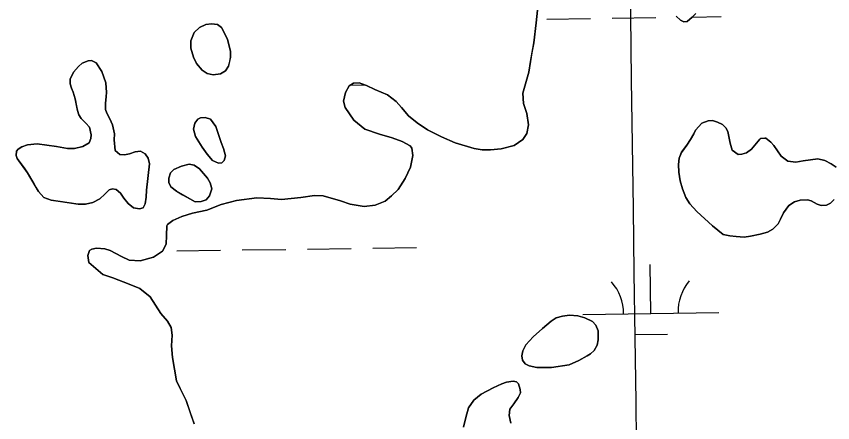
# Model space of a CAD drawing. Extents: x 3767014 to 3805179, y 361544 to 387384.
# Drawn here: x 3778708 to 3779307, y 370042 to 370341 of the extents above; entities that cross this region are included whole.
import ezdxf

# ---------------------------------------------------------------- set-up
doc = ezdxf.new("R2010")
doc.units = 0
for name, color, linetype in [('V-GRID-MAJR', 7, 'Continuous'), ('V-TOPO-SHOR', 7, 'Continuous'), ('V-WETL-SWMP', 7, 'Continuous')]:
    doc.layers.add(name, color=color, linetype=linetype)

msp = doc.modelspace()

# ---------------------------------------------------------------- linework, layer by layer
at = {"layer": 'V-GRID-MAJR'}
msp.add_spline([(3779203.688, 367075.819), (3779120.863, 373133.445), (3779038.002, 379193.674), (3778955.14, 385253.903), (3778955.104, 385256.504)], degree=3, dxfattribs=at)
at = {"layer": 'V-TOPO-SHOR'}
for points in [[(3779090.573, 370345.123), (3779089.637, 370335.755), (3779087.855, 370321.11), (3779086.485, 370313.581), (3779085.377, 370307.226), (3779084.206, 370299.409), (3779079.817, 370284.021), (3779080.298, 370276.343), (3779082.717, 370269.101), (3779083.894, 370260.759), (3779082.69, 370254.402), (3779079.78, 370250.046), (3779073.368, 370245.606), (3779063.891, 370243.036), (3779056.119, 370242.454), (3779049.887, 370242.495), (3779044.122, 370243.423), (3779030.101, 370247.556), (3779020.06, 370252.078), (3779009.908, 370257.179)], [(3779206.762, 370342.54), (3779204.104, 370339.847), (3779200.581, 370336.646), (3779198.054, 370336.484), (3779195.496, 370337.59), (3779192.405, 370340.531)], [(3778865.244, 370314.665), (3778862.972, 370323.764), (3778858.77, 370332.235), (3778855.598, 370334.395), (3778851.295, 370335.069), (3778847.119, 370334.577), (3778842.499, 370332.319), (3778838.499, 370328.616), (3778836.117, 370322.421), (3778836.152, 370317.159), (3778838.167, 370310.489), (3778840.328, 370305.867), (3778844.44, 370300.998), (3778848.202, 370298.559), (3778852.515, 370297.496), (3778857.856, 370298.213), (3778861.502, 370300.446), (3778863.855, 370303.817), (3778864.648, 370307.247), (3778865.25, 370310.475), (3778865.244, 370314.665)], [(3778773.653, 370291.75), (3778770.816, 370300.058), (3778766.667, 370306.385), (3778763.317, 370307.958), (3778760.787, 370307.798), (3778756.444, 370306.133), (3778753.581, 370303.722), (3778749.982, 370299.542), (3778747.676, 370294.322), (3778747.566, 370290.91), (3778748.52, 370287.818), (3778749.761, 370284.827), (3778751.148, 370279.99), (3778752.151, 370274.854), (3778752.921, 370271.268), (3778753.972, 370268.175), (3778755.6, 370265.392), (3778759.19, 370261.974), (3778761.699, 370259.014), (3778763.005, 370253.493), (3778762.782, 370250.665), (3778761.494, 370247.611), (3778756.986, 370244.773), (3778750.785, 370243.353), (3778745.62, 370243.517), (3778737.596, 370244.975), (3778723.325, 370246.864), (3778716.332, 370246.01), (3778712.082, 370244.541), (3778709.489, 370243.016), (3778708.168, 370241.328), (3778708.049, 370238.207), (3778708.688, 370235.983), (3778710.806, 370233.111), (3778713.731, 370229.091), (3778716.352, 370225.456), (3778720.929, 370217.678), (3778722.453, 370215.085), (3778724.286, 370211.915), (3778728.294, 370207.436), (3778733.6, 370205.521), (3778740.447, 370204.423), (3778753.552, 370202.41), (3778758.711, 370202.537), (3778764.136, 370203.743), (3778769.235, 370206.303), (3778773.047, 370209.807), (3778776.182, 370213.002), (3778778.695, 370213.745), (3778781.437, 370213.229), (3778784.622, 370210.483), (3778786.854, 370206.836), (3778790.068, 370203.018), (3778794.045, 370199.709), (3778798.348, 370199.035), (3778801.151, 370199.883), (3778802.739, 370202.748), (3778803.298, 370207.731), (3778803.562, 370212.801), (3778805.811, 370232.147), (3778804.926, 370236.411), (3778802.706, 370239.571), (3778799.155, 370241.332), (3778795.268, 370240.945), (3778791.112, 370239.577), (3778787.432, 370238.707), (3778784.11, 370239.112), (3778780.534, 370241.848), (3778779.949, 370249.821), (3778780.039, 370254.11), (3778778.705, 370260.7), (3778776.647, 370265.132), (3778774.4, 370269.361), (3778773.456, 370272.066), (3778773.446, 370276.449), (3778774.097, 370281.629), (3778774.124, 370284.553), (3778773.653, 370291.75)], [(3779009.908, 370257.179), (3779002.191, 370262.244), (3778996.031, 370267.35), (3778990.718, 370273.545), (3778986.817, 370277.829), (3778980.56, 370282.835), (3778971.312, 370286.792), (3778965.106, 370289.753), (3778959.804, 370291.666), (3778955.427, 370291.461), (3778952.464, 370289.343), (3778949.66, 370284.6), (3778948.259, 370278.239), (3778949.541, 370273.598), (3778955.81, 370264.116), (3778963.855, 370257.698), (3778974.654, 370253.972), (3778983.97, 370251.185), (3778991.239, 370248.541), (3778997.254, 370245.381), (3778998.366, 370243.755), (3778999.181, 370238.324), (3778997.352, 370229.613), (3778993.563, 370221.344), (3778988.31, 370213.33), (3778983.561, 370208.638), (3778978.691, 370204.818), (3778971.564, 370201.724), (3778963.41, 370200.743), (3778953.15, 370202.436), (3778946.08, 370204.89), (3778933.333, 370208.662), (3778926.903, 370208.894), (3778916.814, 370207.477), (3778902.642, 370205.861), (3778894.544, 370206.635), (3778884.605, 370207.069), (3778869.563, 370205.238), (3778858.444, 370202.142), (3778847.934, 370198.183), (3778837.479, 370195.782), (3778829.553, 370193.544), (3778822.909, 370190.556), (3778818.897, 370187.537), (3778818.531, 370186.554), (3778818.217, 370179.538), (3778818.086, 370173.013), (3778815.385, 370168.079), (3778808.684, 370163.535), (3778799.02, 370160.764), (3778790.828, 370161.341), (3778785.31, 370164.026), (3778776.928, 370168.493), (3778772.908, 370169.658), (3778766.958, 370170.096), (3778763.468, 370169.523), (3778761.644, 370168.505), (3778760.472, 370164.68), (3778761.277, 370159.736), (3778771.621, 370150.743), (3778778.785, 370148.39), (3778790.873, 370143.821), (3778798.643, 370140.509), (3778806.384, 370134.469), (3778814.181, 370122.3), (3778818.994, 370116.578), (3778821.736, 370111.974), (3778822.555, 370106.348), (3778821.873, 370098.545), (3778822.672, 370089.901), (3778825.623, 370072.843), (3778828.392, 370067.168), (3778832.603, 370058.218), (3778835.74, 370049.439), (3778838.673, 370041.044)], [(3778858.516, 370247.865), (3778854.526, 370259.457), (3778850.494, 370265.007), (3778846.568, 370266.176), (3778843.357, 370266), (3778841.335, 370264.976), (3778839.173, 370261.902), (3778838.112, 370257.493), (3778839.511, 370252.168), (3778844.375, 370244.496), (3778848.016, 370239.13), (3778852.122, 370234.555), (3778856.554, 370232.62), (3778858.885, 370232.872), (3778860.498, 370234.568), (3778861.488, 370237.906), (3778860.089, 370243.325), (3778858.516, 370247.865)], [(3779219.052, 370186.562), (3779207.561, 370197.214), (3779202.445, 370202.654), (3779199.596, 370207.368), (3779196.993, 370213.846), (3779195.383, 370219.763), (3779194.349, 370225.986), (3779194.208, 370231.743), (3779194.585, 370236.245), (3779196.334, 370240.585), (3779200.305, 370245.856), (3779202.934, 370250.024), (3779205.271, 370254.28), (3779206.475, 370256.946), (3779211.329, 370262.046), (3779215.779, 370263.719), (3779219.095, 370263.899), (3779222.734, 370262.816), (3779226.296, 370260.952), (3779228.891, 370258.67), (3779230.326, 370255.875), (3779231.1, 370252.184), (3779231.999, 370247.421), (3779233.499, 370242.088), (3779237.869, 370239.071), (3779240.699, 370239.141), (3779243.991, 370240.298), (3779247.732, 370243.026), (3779253.8, 370250.302), (3779254.378, 370250.708), (3779257.493, 370251.078), (3779258.177, 370250.997), (3779261.96, 370248.16), (3779264.167, 370245.678), (3779267.309, 370241.068), (3779269.539, 370237.705), (3779274.313, 370234.209), (3779280.287, 370233.48), (3779285.637, 370234.391), (3779296.442, 370235.733), (3779301.451, 370234.49), (3779306.098, 370232.163), (3779309.873, 370229.62)], [(3778848.255, 370221.503), (3778842.431, 370228.569), (3778838.667, 370231.106), (3778834.849, 370231.79), (3778829.33, 370230.486), (3778823.743, 370227.914), (3778821.269, 370225.513), (3778819.905, 370221.583), (3778819.887, 370218.368), (3778821.521, 370215.292), (3778825.596, 370211.982), (3778830.141, 370209.463), (3778835.378, 370206.475), (3778839.23, 370204.331), (3778843.807, 370204.345), (3778847.283, 370205.699), (3778849.939, 370208.589), (3778851.469, 370213.692), (3778850.914, 370216.408), (3778850.283, 370218.243), (3778848.255, 370221.503)], [(3779308.308, 370205.953), (3779305.736, 370203.35), (3779302.848, 370201.716), (3779298.752, 370201.419), (3779295.893, 370202.619), (3779291.539, 370204.951), (3779288.686, 370205.76), (3779283.425, 370205.336), (3779279.351, 370204.163), (3779275.122, 370201.423), (3779271.151, 370196.149), (3779269.021, 370191.506), (3779267.254, 370187.949), (3779263.25, 370184.041), (3779259.398, 370181.895), (3779253.966, 370180.394), (3779246.872, 370178.95), (3779242.299, 370178.348), (3779236.333, 370178.69), (3779231.827, 370179.261), (3779226.925, 370180.117), (3779219.052, 370186.562)], [(3779113.971, 370084.369), (3779100.835, 370082.483), (3779090.094, 370082.51), (3779084.599, 370083.644), (3779081.531, 370085.326), (3779079.708, 370087.916), (3779079.143, 370091.027), (3779079.829, 370094.853), (3779082.067, 370099.107), (3779087.486, 370105.099), (3779094.366, 370111.227), (3779100.678, 370116.558), (3779104.428, 370118.894), (3779108.888, 370120.176), (3779114.141, 370120.99), (3779120.109, 370120.455), (3779125.323, 370118.923), (3779130.859, 370116.228), (3779133.46, 370113.656), (3779135.031, 370109.398), (3779135.195, 370102.762), (3779134.316, 370098.834), (3779132.262, 370094.976), (3779129.391, 370092.66), (3779127.085, 370091.138), (3779121.018, 370087.669), (3779113.971, 370084.369)], [(3779036.397, 370038.709), (3779037.88, 370045.873), (3779039.95, 370052.955), (3779043.819, 370058.421), (3779049.175, 370063.045), (3779057.948, 370067.557), (3779064.319, 370070.547), (3779067.803, 370071.805), (3779072.866, 370072.417), (3779075.221, 370071.891), (3779076.718, 370070.56), (3779077.9, 370066.294), (3779078.053, 370063.953), (3779076.382, 370060.496), (3779073.271, 370055.927), (3779070.345, 370051.947), (3779069.874, 370047.249), (3779071.086, 370041.615)]]:
    msp.add_lwpolyline(points, dxfattribs=at)
at = {"layer": 'V-WETL-SWMP'}
for p, q in [((3779204.209, 370339.955), (3779225.382, 370340.249)), ((3779097.395, 370338.471), (3779129.391, 370338.915)), ((3779145.39, 370339.138), (3779177.387, 370339.582)), ((3778953.435, 370290.037), (3778963.917, 370290.182)), ((3778825.826, 370168.181), (3778857.823, 370168.626)), ((3778873.821, 370168.848), (3778905.818, 370169.293)), ((3778921.816, 370169.515), (3778953.813, 370169.959)), ((3778969.812, 370170.182), (3779001.809, 370170.626)), ((3779173.813, 370122.269), (3779173.313, 370158.265)), ((3779123.818, 370121.574), (3779223.808, 370122.963)), ((3779162.028, 370106.672), (3779186.026, 370107.006))]:
    msp.add_line(p, q, dxfattribs=at)
for points in [[(3779009.908, 370257.18), (3779020.06, 370252.077), (3779030.101, 370247.555), (3779044.122, 370243.424), (3779049.888, 370242.495), (3779056.119, 370242.455), (3779063.892, 370243.036), (3779073.368, 370245.606), (3779079.78, 370250.047), (3779082.69, 370254.402), (3779083.895, 370260.759), (3779082.716, 370269.101), (3779080.298, 370276.342), (3779079.817, 370284.02), (3779084.206, 370299.41), (3779085.376, 370307.226), (3779087.856, 370321.11), (3779089.636, 370335.755), (3779090.572, 370345.122)], [(3779192.405, 370340.532), (3779195.496, 370337.59), (3779198.054, 370336.485), (3779200.581, 370336.645), (3779204.103, 370339.847), (3779206.762, 370342.541)], [(3778776.927, 370168.493), (3778785.311, 370164.027), (3778790.828, 370161.341), (3778799.019, 370160.764), (3778808.685, 370163.534), (3778815.386, 370168.08), (3778818.087, 370173.013), (3778818.218, 370179.538), (3778818.531, 370186.555), (3778818.897, 370187.537), (3778822.91, 370190.556), (3778829.553, 370193.543), (3778837.479, 370195.783), (3778847.933, 370198.183), (3778858.445, 370202.141), (3778869.563, 370205.239), (3778884.605, 370207.07), (3778894.544, 370206.634), (3778902.643, 370205.861), (3778916.814, 370207.476), (3778926.902, 370208.893), (3778933.333, 370208.663), (3778946.08, 370204.889), (3778953.149, 370202.436), (3778963.411, 370200.743), (3778971.564, 370201.723), (3778978.69, 370204.819), (3778983.56, 370208.638), (3778988.311, 370213.33), (3778993.564, 370221.344), (3778997.351, 370229.614), (3778999.18, 370238.323), (3778998.365, 370243.754), (3778997.254, 370245.381), (3778991.238, 370248.542), (3778983.97, 370251.185), (3778974.654, 370253.973), (3778963.854, 370257.697), (3778955.811, 370264.117), (3778949.542, 370273.599), (3778948.259, 370278.24), (3778949.66, 370284.601), (3778952.463, 370289.343), (3778955.428, 370291.46), (3778959.803, 370291.666), (3778965.107, 370289.753), (3778971.312, 370286.791), (3778980.56, 370282.834), (3778986.816, 370277.829), (3778990.718, 370273.545), (3778996.03, 370267.35), (3779002.191, 370262.245), (3779009.908, 370257.18)], [(3779309.872, 370229.62), (3779306.099, 370232.164), (3779301.452, 370234.49), (3779296.441, 370235.733), (3779285.636, 370234.392), (3779280.288, 370233.479), (3779274.314, 370234.21), (3779269.54, 370237.705), (3779264.168, 370245.677), (3779261.959, 370248.161), (3779258.178, 370250.997), (3779257.493, 370251.078), (3779254.377, 370250.708), (3779253.801, 370250.303), (3779247.732, 370243.025), (3779243.991, 370240.297), (3779240.7, 370239.141), (3779237.87, 370239.071), (3779233.499, 370242.088), (3779232, 370247.421), (3779230.327, 370255.875), (3779228.891, 370258.671), (3779226.296, 370260.951), (3779222.734, 370262.816), (3779219.095, 370263.898), (3779215.779, 370263.718), (3779211.329, 370262.046), (3779206.475, 370256.946), (3779205.271, 370254.28), (3779202.935, 370250.024), (3779200.304, 370245.857), (3779196.333, 370240.584), (3779194.585, 370236.245), (3779194.208, 370231.744), (3779194.35, 370225.986), (3779195.383, 370219.762), (3779196.994, 370213.846), (3779199.595, 370207.368), (3779202.445, 370202.654), (3779207.56, 370197.214), (3779219.052, 370186.562), (3779226.925, 370180.117), (3779231.828, 370179.261), (3779236.334, 370178.689), (3779242.299, 370178.348), (3779246.873, 370178.949), (3779253.966, 370180.394), (3779259.397, 370181.895), (3779263.249, 370184.041), (3779267.254, 370187.948), (3779269.021, 370191.507), (3779271.152, 370196.149), (3779275.123, 370201.422), (3779279.352, 370204.163), (3779283.424, 370205.337), (3779288.686, 370205.76), (3779291.538, 370204.952), (3779295.892, 370202.618), (3779298.753, 370201.419), (3779302.847, 370201.716), (3779305.736, 370203.35), (3779308.308, 370205.952)], [(3778838.673, 370041.043), (3778832.603, 370058.219), (3778825.623, 370072.843), (3778822.671, 370089.901), (3778821.873, 370098.545), (3778822.556, 370106.349), (3778821.736, 370111.974), (3778818.994, 370116.579), (3778814.181, 370122.3), (3778806.385, 370134.47), (3778798.643, 370140.509), (3778790.872, 370143.821), (3778778.786, 370148.389), (3778771.622, 370150.743), (3778761.277, 370159.735), (3778760.473, 370164.679), (3778761.644, 370168.505), (3778763.469, 370169.523), (3778766.959, 370170.096), (3778772.907, 370169.659), (3778776.927, 370168.493)], [(3779071.087, 370041.616), (3779069.874, 370047.249), (3779070.344, 370051.948), (3779073.272, 370055.926), (3779076.382, 370060.495), (3779078.054, 370063.953), (3779077.899, 370066.293), (3779076.719, 370070.56), (3779075.222, 370071.89), (3779072.865, 370072.418), (3779067.803, 370071.805), (3779064.319, 370070.547), (3779057.948, 370067.558), (3779049.174, 370063.045), (3779043.82, 370058.421), (3779039.951, 370052.955), (3779037.88, 370045.873), (3779036.397, 370038.709)]]:
    msp.add_lwpolyline(points, dxfattribs=at)
for points in [[(3778865.243, 370314.664), (3778865.249, 370310.475), (3778864.647, 370307.246), (3778863.855, 370303.817), (3778861.502, 370300.446), (3778857.856, 370298.213), (3778852.515, 370297.497), (3778848.203, 370298.559), (3778844.441, 370300.999), (3778840.327, 370305.866), (3778838.167, 370310.488), (3778836.151, 370317.16), (3778836.118, 370322.42), (3778838.498, 370328.616), (3778842.498, 370332.319), (3778847.119, 370334.577), (3778851.295, 370335.069), (3778855.598, 370334.396), (3778858.769, 370332.234), (3778862.972, 370323.765)], [(3778773.653, 370291.75), (3778774.123, 370284.553), (3778774.097, 370281.629), (3778773.446, 370276.45), (3778773.457, 370272.067), (3778774.4, 370269.362), (3778776.648, 370265.132), (3778778.706, 370260.701), (3778780.038, 370254.11), (3778779.949, 370249.821), (3778780.535, 370241.848), (3778784.11, 370239.111), (3778787.432, 370238.706), (3778791.112, 370239.576), (3778795.267, 370240.945), (3778799.154, 370241.333), (3778802.705, 370239.57), (3778804.926, 370236.41), (3778805.811, 370232.146), (3778803.561, 370212.802), (3778803.297, 370207.73), (3778802.738, 370202.748), (3778801.152, 370199.883), (3778798.348, 370199.035), (3778794.045, 370199.708), (3778790.067, 370203.019), (3778786.855, 370206.836), (3778784.622, 370210.483), (3778781.437, 370213.23), (3778778.696, 370213.746), (3778776.182, 370213.002), (3778773.046, 370209.808), (3778769.236, 370206.304), (3778764.136, 370203.743), (3778758.711, 370202.537), (3778753.551, 370202.409), (3778733.601, 370205.521), (3778728.293, 370207.436), (3778724.286, 370211.915), (3778716.353, 370225.455), (3778708.689, 370235.982), (3778708.05, 370238.207), (3778708.168, 370241.327), (3778709.49, 370243.016), (3778712.082, 370244.541), (3778716.332, 370246.01), (3778723.325, 370246.864), (3778737.595, 370244.976), (3778745.619, 370243.518), (3778750.786, 370243.354), (3778756.986, 370244.773), (3778761.494, 370247.612), (3778762.782, 370250.664), (3778763.005, 370253.494), (3778761.699, 370259.015), (3778759.191, 370261.973), (3778755.6, 370265.391), (3778753.972, 370268.176), (3778752.922, 370271.267), (3778751.148, 370279.991), (3778749.762, 370284.828), (3778748.519, 370287.817), (3778747.566, 370290.911), (3778747.676, 370294.323), (3778749.983, 370299.543), (3778753.581, 370303.723), (3778756.444, 370306.132), (3778760.787, 370307.798), (3778763.316, 370307.958), (3778766.667, 370306.385), (3778770.817, 370300.058)], [(3778858.515, 370247.865), (3778860.088, 370243.325), (3778861.488, 370237.905), (3778860.499, 370234.568), (3778858.885, 370232.872), (3778856.553, 370232.62), (3778852.122, 370234.556), (3778848.015, 370239.13), (3778844.375, 370244.496), (3778839.51, 370252.169), (3778838.112, 370257.492), (3778839.172, 370261.902), (3778841.336, 370264.976), (3778843.357, 370266), (3778846.567, 370266.177), (3778850.493, 370265.007), (3778854.527, 370259.457)], [(3778848.255, 370221.504), (3778850.284, 370218.242), (3778850.914, 370216.407), (3778851.468, 370213.693), (3778849.938, 370208.589), (3778847.282, 370205.699), (3778843.808, 370204.346), (3778839.23, 370204.331), (3778825.597, 370211.982), (3778821.521, 370215.291), (3778819.887, 370218.368), (3778819.905, 370221.583), (3778821.269, 370225.514), (3778823.743, 370227.913), (3778829.329, 370230.486), (3778834.85, 370231.791), (3778838.666, 370231.106), (3778842.43, 370228.569)], [(3779100.836, 370082.483), (3779113.971, 370084.369), (3779121.018, 370087.668), (3779127.084, 370091.138), (3779129.39, 370092.659), (3779132.262, 370094.976), (3779134.315, 370098.835), (3779135.194, 370102.762), (3779135.03, 370109.398), (3779133.46, 370113.656), (3779130.858, 370116.228), (3779125.323, 370118.923), (3779120.11, 370120.454), (3779114.141, 370120.99), (3779108.888, 370120.177), (3779104.428, 370118.895), (3779100.678, 370116.557), (3779094.365, 370111.226), (3779087.486, 370105.099), (3779082.068, 370099.107), (3779079.83, 370094.853), (3779079.143, 370091.028), (3779079.708, 370087.917), (3779081.53, 370085.326), (3779084.598, 370083.644), (3779090.094, 370082.51)]]:
    msp.add_lwpolyline(points, close=True, dxfattribs=at)
for centre, start, end in [((3779118.569, 370121.976), 0.024037, 41.567696), ((3779229.044, 370123.511), 140.024034, 181.567693)]:
    msp.add_arc(centre, 35.246, start, end, dxfattribs=at)

doc.saveas('drawing.dxf')
